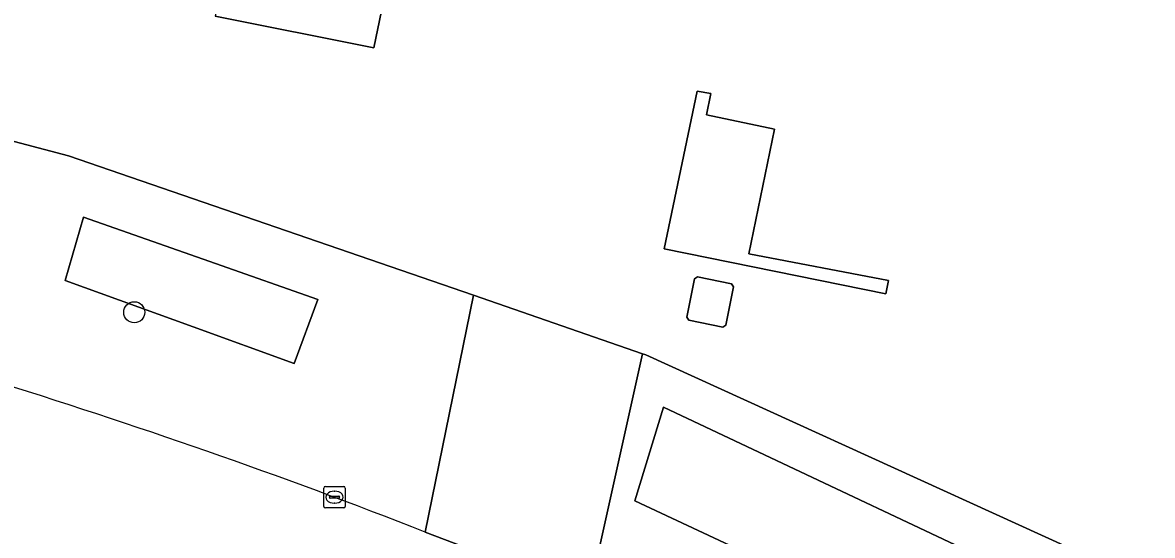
# Model space of a CAD drawing. Extents: x 157692 to 159674, y 381452 to 383291.
# Drawn here: x 158123.8 to 158176.3, y 381857.7 to 381881.5 of the extents above; entities that cross this region are included whole.
import ezdxf

# ---------------------------------------------------------------- set-up
doc = ezdxf.new("R2010")
doc.units = 0
for name, color, linetype in [('IMGEO_Berm_groen', 7, 'Continuous'), ('IMGEO_Boom', 7, 'Continuous'), ('IMGEO_Erf', 7, 'Continuous'), ('IMGEO_Groenvoorziening', 7, 'Continuous'), ('IMGEO_Hek', 7, 'Continuous'), ('IMGEO_Kolk', 7, 'Continuous'), ('IMGEO_Pand', 7, 'Continuous'), ('IMGEO_Rijbaan_lokaal_gesloten', 7, 'Continuous'), ('IMGEO_Rijbaan_lokaal_open', 7, 'Continuous'), ('IMGEO_Waterloop', 7, 'Continuous')]:
    doc.layers.add(name, color=color, linetype=linetype)

msp = doc.modelspace()

# ---------------------------------------------------------------- linework, layer by layer
at = {"layer": 'IMGEO_Berm_groen'}
for points in [[(158125.96, 381875.333), (158105.527, 381880.719), (158105.432, 381880.499), (158104.991, 381878.355), (158103.115, 381878.764), (158101.462, 381871.09)], [(158142.538, 381857.841), (158144.779, 381868.849), (158125.96, 381875.333)]]:
    msp.add_lwpolyline(points, dxfattribs=at)
msp.add_lwpolyline([(158126.665, 381872.472), (158132.789, 381870.317), (158137.55, 381868.642), (158136.449, 381865.673), (158131.754, 381867.372), (158125.803, 381869.525)], close=True, dxfattribs=at)
msp.add_arc((158034.958, 381582.775), 295.355, 68.63927, 72.83516, dxfattribs=at)
at = {"layer": 'IMGEO_Boom'}
msp.add_circle((158129.018, 381868.054), 0.489, dxfattribs=at)
at = {"layer": 'IMGEO_Erf'}
for points in [[(158120.644, 381974.489), (158119.054, 381966.712), (158111.645, 381930.552), (158109.555, 381920.351), (158108.214, 381913.847), (158101.637, 381881.433), (158103.57, 381880.897), (158105.432, 381880.499), (158105.527, 381880.719), (158125.96, 381875.333), (158144.779, 381868.849), (158152.635, 381866.121), (158152.79, 381866.076), (158175.894, 381855.545), (158181.715, 381852.892), (158181.907, 381852.815), (158201.637, 381844.863), (158208.362, 381842.809), (158208.31, 381842.627), (158217.316, 381839.906), (158270.263, 381825.792)], [(158142.279, 381890.684), (158140.153, 381880.347), (158132.778, 381881.818)]]:
    msp.add_lwpolyline(points, dxfattribs=at)
for points in [[(158164.062, 381869.533), (158163.943, 381868.909), (158153.641, 381871.004), (158155.165, 381878.336), (158155.808, 381878.218), (158155.605, 381877.228), (158158.771, 381876.571), (158157.567, 381870.772)], [(158156.503, 381867.463), (158156.361, 381867.369), (158154.784, 381867.69), (158154.69, 381867.832), (158155.051, 381869.606), (158155.193, 381869.7), (158156.77, 381869.379), (158156.864, 381869.237)]]:
    msp.add_lwpolyline(points, close=True, dxfattribs=at)
at = {"layer": 'IMGEO_Groenvoorziening'}
for points in [[(158152.79, 381866.076), (158152.635, 381866.121), (158150.495, 381856.499), (158156.953, 381853.746), (158171.542, 381846.928), (158175.726, 381855.243), (158175.894, 381855.545)], [(158152.275, 381859.287), (158153.602, 381863.648), (158173.23, 381854.387), (158171.62, 381850.221)]]:
    msp.add_lwpolyline(points, close=True, dxfattribs=at)
at = {"layer": 'IMGEO_Hek'}
for points in [[(158105.432, 381880.499), (158105.527, 381880.719), (158125.96, 381875.333), (158144.779, 381868.849)], [(158144.779, 381868.849), (158152.635, 381866.121)], [(158152.635, 381866.121), (158152.79, 381866.076), (158181.715, 381852.892), (158201.637, 381844.863)]]:
    msp.add_lwpolyline(points, dxfattribs=at)
at = {"layer": 'IMGEO_Kolk'}
for p, q in [((158137.821, 381859.035), (158137.821, 381859.887)), ((158137.896, 381859.961), (158138.748, 381859.961)), ((158138.309, 381859.741), (158138.334, 381859.741)), ((158138.822, 381859.887), (158138.822, 381859.035)), ((158138.08, 381859.455), (158138.08, 381859.467)), ((158138.518, 381859.418), (158138.12, 381859.418)), ((158138.123, 381859.504), (158138.521, 381859.504)), ((158138.332, 381859.181), (158138.307, 381859.181)), ((158138.564, 381859.467), (158138.564, 381859.455)), ((158138.748, 381858.961), (158137.896, 381858.961))]:
    msp.add_line(p, q, dxfattribs=at)
for points in [[(158137.821, 381859.035), (158137.821, 381859.887)], [(158137.896, 381859.961), (158138.748, 381859.961)], [(158138.822, 381859.887), (158138.822, 381859.035)], [(158138.748, 381858.961), (158137.896, 381858.961)]]:
    msp.add_lwpolyline(points, dxfattribs=at)
for centre, radius, start, end in [((158137.898, 381859.885), 0.0765, 91.552, 178.448), ((158137.898, 381859.885), 0.0765, 91.552, 178.448), ((158138.746, 381859.885), 0.0765, 1.552, 88.448), ((158138.746, 381859.885), 0.0765, 1.552, 88.448), ((158137.898, 381859.037), 0.0765, 181.552, 268.448), ((158137.898, 381859.037), 0.0765, 181.552, 268.448), ((158138.12, 381859.464), 0.0403, 85.8775, 175.7526), ((158138.117, 381859.454), 0.0366, 178.938, 274.7102), ((158138.521, 381859.461), 0.043, 264.8664, 352.4533), ((158138.525, 381859.466), 0.0386, 1.7309, 96.639), ((158138.746, 381859.037), 0.0765, 271.552, 358.448), ((158138.746, 381859.037), 0.0765, 271.552, 358.448)]:
    msp.add_arc(centre, radius, start, end, dxfattribs=at)
for centre, major_axis, ratio, start_param, end_param in [((158138.308, 381859.461), (-0.387, 0.002), 0.722429, 4.712389, 7.853982), ((158138.333, 381859.461), (-0.39, 0.002), 0.717154, 1.570796, 4.712389)]:
    msp.add_ellipse(centre, major_axis=major_axis, ratio=ratio, start_param=start_param, end_param=end_param, dxfattribs=at)
at = {"layer": 'IMGEO_Pand'}
for points in [[(158149.404, 381898.409), (158150.089, 381901.741), (158150.883, 381905.602), (158132.884, 381909.227), (158131.806, 381903.957), (158130.421, 381897.187), (158133.538, 381892.467), (158134.901, 381892.186), (158132.778, 381881.818), (158140.153, 381880.347), (158142.279, 381890.684), (158143.672, 381890.398), (158148.396, 381893.511)], [(158163.943, 381868.909), (158164.062, 381869.533), (158157.567, 381870.772), (158158.771, 381876.571), (158155.605, 381877.228), (158155.808, 381878.218), (158155.165, 381878.336), (158153.641, 381871.004)], [(158156.361, 381867.369), (158156.503, 381867.463), (158156.864, 381869.237), (158156.77, 381869.379), (158155.193, 381869.7), (158155.051, 381869.606), (158154.69, 381867.832), (158154.784, 381867.69)]]:
    msp.add_lwpolyline(points, close=True, dxfattribs=at)
at = {"layer": 'IMGEO_Rijbaan_lokaal_gesloten'}
msp.add_lwpolyline([(158170.769, 381845.392), (158156.373, 381852.139), (158150.122, 381854.82), (158146.45, 381856.345), (158142.538, 381857.841)], dxfattribs=at)
msp.add_arc((158034.958, 381582.775), 295.355, 68.63927, 72.83516, dxfattribs=at)
at = {"layer": 'IMGEO_Rijbaan_lokaal_open'}
msp.add_lwpolyline([(158144.779, 381868.849), (158142.538, 381857.841), (158146.45, 381856.345), (158150.122, 381854.82), (158150.495, 381856.499), (158152.635, 381866.121)], close=True, dxfattribs=at)
at = {"layer": 'IMGEO_Waterloop'}
for points in [[(158132.789, 381870.317), (158126.665, 381872.472), (158125.803, 381869.525), (158131.754, 381867.372), (158136.449, 381865.673), (158137.55, 381868.642)], [(158171.62, 381850.221), (158173.23, 381854.387), (158153.602, 381863.648), (158152.275, 381859.287)]]:
    msp.add_lwpolyline(points, close=True, dxfattribs=at)

doc.saveas('drawing.dxf')
